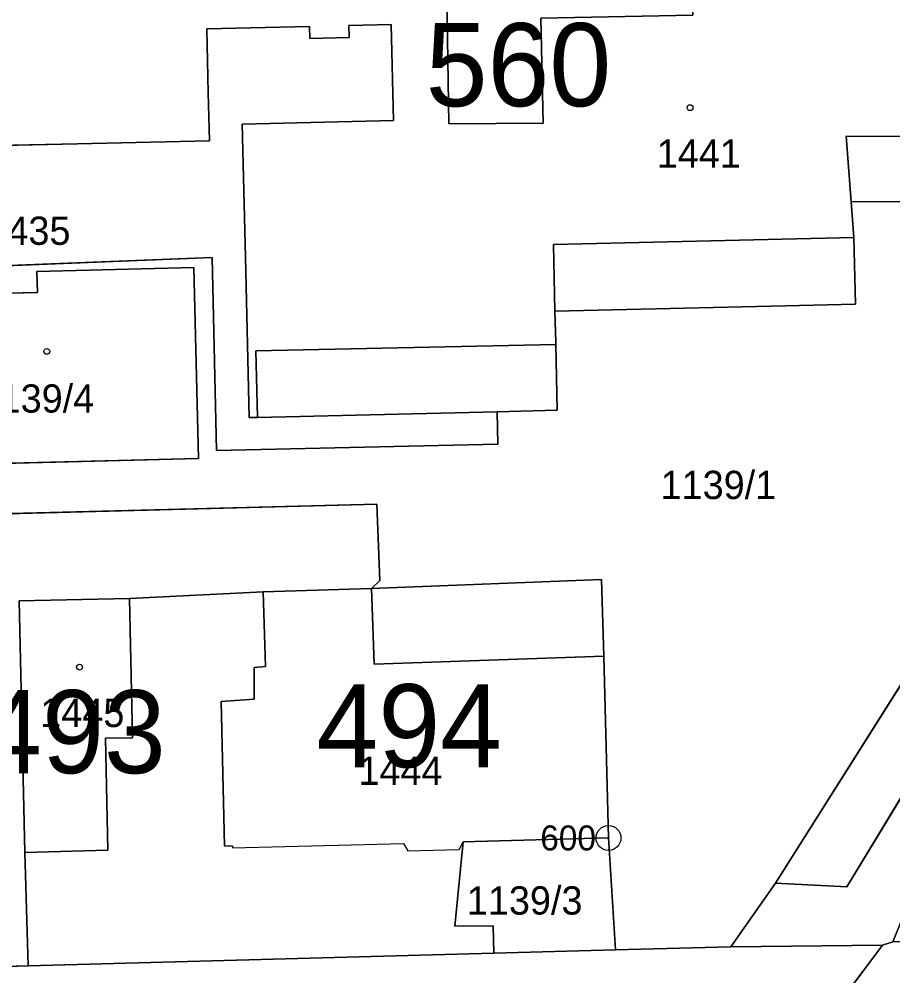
# Model space of a CAD drawing. Extents: x -689422 to -685210, y -987725 to -982160.
# Drawn here: x -687241.5 to -687189, y -985186.2 to -985128.6 of the extents above; entities that cross this region are included whole.
import ezdxf

# ---------------------------------------------------------------- set-up
doc = ezdxf.new("R2010")
doc.units = 0
for name, color, linetype in [('KN_Budovy', 7, 'Continuous'), ('KN_Budovy_cisla_domovni', 7, 'Continuous'), ('KN_Hranice_parcel', 7, 'Continuous'), ('KN_Hranice_parcel_vnitrni_kresba', 7, 'Continuous'), ('KN_Parcelni cisla', 7, 'Continuous'), ('KN_Polygon parcely', 7, 'Continuous'), ('KN_POZEMKY_OSTATNI PLOCHA', 7, 'Continuous'), ('KN_POZEMKY_ZASTAVENA PLOCHA', 7, 'Continuous'), ('KN_VYUZITI_17_ostatni plocha_ostatni komunikace', 7, 'Continuous'), ('KN_VYUZITI_23_ostatni plocha_manipulacni plocha', 7, 'Continuous'), ('KN_VYUZITI_26_ostatni plocha_jina plocha', 7, 'Continuous'), ('KN_Značky bodu BP', 7, 'Continuous'), ('KN_Značky budov', 7, 'Continuous')]:
    doc.layers.add(name, color=color, linetype=linetype)

msp = doc.modelspace()

# ---------------------------------------------------------------- linework, layer by layer
at = {"layer": 'KN_Budovy'}
for points in [[(-687215.81, -985124.64), (-687206.13, -985124.39), (-687206.07, -985125.04), (-687203.75, -985125.05), (-687203.76, -985124.26), (-687201.11, -985124.23), (-687200.98, -985128.4), (-687210.11, -985128.58), (-687209.98, -985134.9), (-687215.65, -985134.93)], [(-687249, -985145.28), (-687248.72, -985155.52), (-687230.7, -985155.06), (-687230.99, -985143.58), (-687240.43, -985143.82), (-687240.39, -985145.07)], [(-687229.15, -985178.36), (-687228.66, -985178.35), (-687228.66, -985178.48), (-687218.38, -985178.21), (-687218.12, -985178.65), (-687215.02, -985178.57), (-687214.78, -985178.11), (-687206.05, -985177.88), (-687206.34, -985166.95), (-687220.15, -985167.43), (-687220.31, -985162.87), (-687226.82, -985163.08), (-687226.67, -985167.57), (-687227.35, -985167.63), (-687227.35, -985169.54), (-687229.35, -985169.67)], [(-687234.68, -985171.86), (-687234.86, -985163.48), (-687241.48, -985163.62), (-687241.14, -985178.75), (-687236.15, -985178.62), (-687236.29, -985171.89)]]:
    msp.add_lwpolyline(points, close=True, dxfattribs=at)
msp.add_lwpolyline([(-687248.79, -985136.38), (-687237.98, -985136.13), (-687230.04, -985135.95), (-687230.12, -985133.07), (-687230.21, -985129.22), (-687224.02, -985129.07), (-687224.01, -985129.79), (-687221.64, -985129.74), (-687221.66, -985129.02), (-687219.11, -985128.96), (-687218.98, -985134.74), (-687228.07, -985134.95), (-687227.88, -985142.96), (-687227.66, -985152.59), (-687227.16, -985152.59), (-687227.26, -985148.58), (-687209.22, -985148.21), (-687209.22, -985148.06), (-687209.27, -985146.19), (-687209.36, -985142.19), (-687191.29, -985141.76), (-687191.46, -985139.62), (-687191.76, -985135.68), (-687173.48, -985135.7)], dxfattribs=at)
at = {"layer": 'KN_Hranice_parcel'}
for p, q in [((-687206.05, -985177.88), (-687205.62, -985184.62)), ((-687241.14, -985178.75), (-687240.94, -985185.58)), ((-687198.7, -985184.43), (-687196, -985180.6)), ((-687189.57, -985184.32), (-687198.7, -985184.43)), ((-687192.32, -985188), (-687189.57, -985184.32)), ((-687188.95, -985184.13), (-687189.57, -985184.32)), ((-687212.95, -985184.82), (-687240.94, -985185.58)), ((-687205.62, -985184.62), (-687212.95, -985184.82)), ((-687205.62, -985184.62), (-687198.7, -985184.43)), ((-687240.94, -985185.58), (-687253.11, -985185.92))]:
    msp.add_line(p, q, dxfattribs=at)
for points in [[(-687212.74, -985152.25), (-687227.16, -985152.59), (-687227.66, -985152.59), (-687227.88, -985142.96), (-687228.07, -985134.95), (-687218.98, -985134.74), (-687219.11, -985128.96), (-687221.66, -985129.02), (-687221.64, -985129.74), (-687224.01, -985129.79), (-687224.02, -985129.07), (-687230.21, -985129.22), (-687230.12, -985133.07), (-687230.04, -985135.95), (-687237.98, -985136.13), (-687248.79, -985136.38)], [(-687173.48, -985133.7), (-687173.48, -985135.7), (-687173.39, -985139.58), (-687191.46, -985139.62), (-687191.29, -985141.76), (-687191.2, -985145.77), (-687195.4, -985145.87), (-687209.27, -985146.19), (-687209.22, -985148.06), (-687209.22, -985148.21), (-687209.13, -985152.16), (-687212.74, -985152.25)], [(-687196, -985180.6), (-687191.71, -985180.83), (-687177.22, -985156.89), (-687164.86, -985142.21), (-687156.47, -985133.38)], [(-687160.67, -985133.46), (-687169.91, -985143.97), (-687183.76, -985161.2), (-687196, -985180.6)], [(-687212.74, -985152.25), (-687212.7, -985154.19), (-687229.62, -985154.58), (-687229.89, -985142.98), (-687249.25, -985143.74)], [(-687248.72, -985155.52), (-687249, -985145.28), (-687240.39, -985145.07), (-687240.43, -985143.82), (-687230.99, -985143.58), (-687230.7, -985155.06), (-687248.72, -985155.52)], [(-687256.08, -985158.74), (-687219.98, -985157.8), (-687219.81, -985162.39), (-687220.31, -985162.87)], [(-687220.31, -985162.87), (-687206.48, -985162.34), (-687206.34, -985166.95), (-687206.05, -985177.88)], [(-687220.31, -985162.87), (-687226.82, -985163.08), (-687234.86, -985163.48)], [(-687234.86, -985163.48), (-687241.48, -985163.62), (-687241.14, -985178.75)], [(-687234.86, -985163.48), (-687234.68, -985171.86), (-687236.29, -985171.89), (-687236.15, -985178.62), (-687241.14, -985178.75)], [(-687212.95, -985184.82), (-687212.99, -985183.17), (-687215.3, -985183.18), (-687214.78, -985178.11), (-687206.05, -985177.88)]]:
    msp.add_lwpolyline(points, dxfattribs=at)
at = {"layer": 'KN_Hranice_parcel_vnitrni_kresba'}
for p, q in [((-687191.76, -985135.68), (-687191.46, -985139.62)), ((-687173.48, -985135.7), (-687191.76, -985135.68)), ((-687191.29, -985141.76), (-687209.36, -985142.19)), ((-687209.36, -985142.19), (-687209.27, -985146.19)), ((-687209.22, -985148.21), (-687227.26, -985148.58)), ((-687227.26, -985148.58), (-687227.16, -985152.59)), ((-687220.31, -985162.87), (-687220.15, -985167.43)), ((-687226.67, -985167.57), (-687226.82, -985163.08)), ((-687220.15, -985167.43), (-687206.34, -985166.95)), ((-687227.35, -985167.63), (-687226.67, -985167.57)), ((-687227.35, -985169.54), (-687227.35, -985167.63)), ((-687229.35, -985169.67), (-687227.35, -985169.54)), ((-687229.15, -985178.36), (-687229.35, -985169.67)), ((-687229.15, -985178.36), (-687228.66, -985178.35)), ((-687228.66, -985178.48), (-687218.38, -985178.21)), ((-687228.66, -985178.35), (-687228.66, -985178.48)), ((-687218.38, -985178.21), (-687218.12, -985178.65)), ((-687218.12, -985178.65), (-687215.02, -985178.57)), ((-687215.02, -985178.57), (-687214.78, -985178.11))]:
    msp.add_line(p, q, dxfattribs=at)
msp.add_lwpolyline([(-687215.81, -985124.64), (-687215.65, -985134.93), (-687209.98, -985134.9), (-687210.11, -985128.58), (-687200.98, -985128.4), (-687201.11, -985124.23), (-687203.76, -985124.26), (-687203.75, -985125.05), (-687206.07, -985125.04), (-687206.13, -985124.39), (-687215.81, -985124.64)], dxfattribs=at)
at = {"layer": 'KN_Polygon parcely'}
for points in [[(-687189.57, -985184.32), (-687188.95, -985184.13), (-687186.21, -985177.33), (-687183.12, -985171.19), (-687180.15, -985166.7), (-687145.04, -985119.79), (-687141.63, -985116.62), (-687141.94, -985110.44), (-687143.64, -985110.36), (-687155.56, -985128.06), (-687155.53, -985129.37), (-687155.48, -985131.59), (-687156.47, -985133.38), (-687164.86, -985142.21), (-687177.22, -985156.89), (-687191.71, -985180.83), (-687196, -985180.6), (-687198.7, -985184.43)], [(-687249.25, -985143.74), (-687229.89, -985142.98), (-687229.62, -985154.58), (-687212.7, -985154.19), (-687212.74, -985152.25), (-687227.16, -985152.59), (-687227.66, -985152.59), (-687227.88, -985142.96), (-687228.07, -985134.95), (-687218.98, -985134.74), (-687219.11, -985128.96), (-687221.66, -985129.02), (-687221.64, -985129.74), (-687224.01, -985129.79), (-687224.02, -985129.07), (-687230.21, -985129.22), (-687230.12, -985133.07), (-687230.04, -985135.95), (-687237.98, -985136.13), (-687248.79, -985136.38), (-687248.74, -985138.18), (-687248.67, -985141.76), (-687249.03, -985143.03)], [(-687160.67, -985133.46), (-687169.91, -985143.97), (-687183.76, -985161.2), (-687196, -985180.6), (-687191.71, -985180.83), (-687177.22, -985156.89), (-687164.86, -985142.21), (-687156.47, -985133.38), (-687159.17, -985133.43)], [(-687248.72, -985155.52), (-687249, -985145.28), (-687240.39, -985145.07), (-687240.43, -985143.82), (-687230.99, -985143.58), (-687230.7, -985155.06)], [(-687248.72, -985155.52), (-687230.7, -985155.06), (-687230.99, -985143.58), (-687240.43, -985143.82), (-687240.39, -985145.07), (-687249, -985145.28)], [(-687220.31, -985162.87), (-687219.81, -985162.39), (-687219.98, -985157.8), (-687256.08, -985158.74), (-687260.29, -985169.84), (-687260.25, -985178.33), (-687259.51, -985180.23), (-687255.49, -985185.54), (-687253.11, -985185.92), (-687240.94, -985185.58), (-687241.14, -985178.75), (-687241.48, -985163.62), (-687234.86, -985163.48), (-687226.82, -985163.08)], [(-687212.99, -985183.17), (-687215.3, -985183.18), (-687214.78, -985178.11), (-687206.05, -985177.88), (-687206.34, -985166.95), (-687206.48, -985162.34), (-687220.31, -985162.87), (-687226.82, -985163.08), (-687234.86, -985163.48), (-687234.68, -985171.86), (-687236.29, -985171.89), (-687236.15, -985178.62), (-687241.14, -985178.75), (-687240.94, -985185.58), (-687212.95, -985184.82)], [(-687241.48, -985163.62), (-687241.14, -985178.75), (-687236.15, -985178.62), (-687236.29, -985171.89), (-687234.68, -985171.86), (-687234.86, -985163.48)], [(-687205.62, -985184.62), (-687206.05, -985177.88), (-687214.78, -985178.11), (-687215.3, -985183.18), (-687212.99, -985183.17), (-687212.95, -985184.82)], [(-687205.62, -985184.62), (-687212.95, -985184.82), (-687240.94, -985185.58), (-687253.11, -985185.92), (-687261.46, -985185.98), (-687258.83, -985190.49), (-687234.71, -985189.6), (-687226.4, -985189.31), (-687192.32, -985188), (-687189.57, -985184.32), (-687198.7, -985184.43)], [(-687188.95, -985184.13), (-687189.57, -985184.32), (-687192.32, -985188), (-687180.16, -985187.56), (-687181.4, -985183.85)]]:
    msp.add_lwpolyline(points, close=True, dxfattribs=at)
for points in [[(-687248.79, -985136.38), (-687237.98, -985136.13), (-687230.04, -985135.95), (-687230.12, -985133.07), (-687230.21, -985129.22), (-687224.02, -985129.07), (-687224.01, -985129.79), (-687221.64, -985129.74), (-687221.66, -985129.02), (-687219.11, -985128.96), (-687218.98, -985134.74), (-687228.07, -985134.95), (-687227.88, -985142.96), (-687227.66, -985152.59), (-687227.16, -985152.59), (-687212.74, -985152.25), (-687209.13, -985152.16), (-687209.22, -985148.21), (-687209.22, -985148.06), (-687209.27, -985146.19), (-687195.4, -985145.87), (-687191.2, -985145.77), (-687191.29, -985141.76), (-687191.46, -985139.62), (-687173.39, -985139.58)], [(-687173.39, -985139.58), (-687191.46, -985139.62), (-687191.29, -985141.76), (-687191.2, -985145.77), (-687195.4, -985145.87), (-687209.27, -985146.19), (-687209.22, -985148.06), (-687209.22, -985148.21), (-687209.13, -985152.16), (-687212.74, -985152.25), (-687212.7, -985154.19), (-687229.62, -985154.58), (-687229.89, -985142.98), (-687249.25, -985143.74)], [(-687256.08, -985158.74), (-687219.98, -985157.8), (-687219.81, -985162.39), (-687220.31, -985162.87), (-687206.48, -985162.34), (-687206.34, -985166.95), (-687206.05, -985177.88), (-687205.62, -985184.62), (-687198.7, -985184.43), (-687196, -985180.6), (-687183.76, -985161.2)]]:
    msp.add_lwpolyline(points, dxfattribs=at)
at = {"layer": 'KN_POZEMKY_OSTATNI PLOCHA'}
for p, q in [((-687230.21, -985129.22), (-687224.02, -985129.07)), ((-687224.02, -985129.07), (-687224.01, -985129.79)), ((-687221.66, -985129.02), (-687219.11, -985128.96)), ((-687221.64, -985129.74), (-687221.66, -985129.02)), ((-687219.11, -985128.96), (-687218.98, -985134.74)), ((-687230.12, -985133.07), (-687230.21, -985129.22)), ((-687224.01, -985129.79), (-687221.64, -985129.74)), ((-687230.04, -985135.95), (-687230.12, -985133.07)), ((-687218.98, -985134.74), (-687228.07, -985134.95)), ((-687228.07, -985134.95), (-687227.88, -985142.96)), ((-687237.98, -985136.13), (-687230.04, -985135.95)), ((-687248.79, -985136.38), (-687237.98, -985136.13)), ((-687191.46, -985139.62), (-687173.39, -985139.58)), ((-687191.29, -985141.76), (-687191.46, -985139.62)), ((-687191.2, -985145.77), (-687191.29, -985141.76)), ((-687229.89, -985142.98), (-687249.25, -985143.74)), ((-687249.25, -985143.74), (-687229.89, -985142.98)), ((-687229.62, -985154.58), (-687229.89, -985142.98)), ((-687229.89, -985142.98), (-687229.62, -985154.58)), ((-687227.88, -985142.96), (-687227.66, -985152.59)), ((-687230.99, -985143.58), (-687240.43, -985143.82)), ((-687240.43, -985143.82), (-687240.39, -985145.07)), ((-687230.7, -985155.06), (-687230.99, -985143.58)), ((-687240.39, -985145.07), (-687249, -985145.28)), ((-687195.4, -985145.87), (-687191.2, -985145.77)), ((-687209.27, -985146.19), (-687195.4, -985145.87)), ((-687209.22, -985148.06), (-687209.27, -985146.19)), ((-687209.22, -985148.21), (-687209.22, -985148.06)), ((-687209.13, -985152.16), (-687209.22, -985148.21)), ((-687227.66, -985152.59), (-687227.16, -985152.59)), ((-687227.16, -985152.59), (-687212.74, -985152.25)), ((-687212.74, -985152.25), (-687209.13, -985152.16)), ((-687212.74, -985152.25), (-687212.7, -985154.19)), ((-687212.7, -985154.19), (-687212.74, -985152.25)), ((-687212.7, -985154.19), (-687229.62, -985154.58)), ((-687229.62, -985154.58), (-687212.7, -985154.19)), ((-687248.72, -985155.52), (-687230.7, -985155.06)), ((-687177.22, -985156.89), (-687191.71, -985180.83)), ((-687191.71, -985180.83), (-687177.22, -985156.89)), ((-687219.98, -985157.8), (-687256.08, -985158.74)), ((-687256.08, -985158.74), (-687219.98, -985157.8)), ((-687219.81, -985162.39), (-687219.98, -985157.8)), ((-687219.98, -985157.8), (-687219.81, -985162.39)), ((-687196, -985180.6), (-687183.76, -985161.2)), ((-687183.76, -985161.2), (-687196, -985180.6)), ((-687206.48, -985162.34), (-687220.31, -985162.87)), ((-687220.31, -985162.87), (-687219.81, -985162.39)), ((-687219.81, -985162.39), (-687220.31, -985162.87)), ((-687206.34, -985166.95), (-687206.48, -985162.34)), ((-687220.31, -985162.87), (-687226.82, -985163.08)), ((-687234.86, -985163.48), (-687241.48, -985163.62)), ((-687241.48, -985163.62), (-687241.14, -985178.75)), ((-687226.82, -985163.08), (-687234.86, -985163.48)), ((-687206.05, -985177.88), (-687206.34, -985166.95)), ((-687186.21, -985177.33), (-687188.95, -985184.13)), ((-687214.78, -985178.11), (-687206.05, -985177.88)), ((-687205.62, -985184.62), (-687206.05, -985177.88)), ((-687206.05, -985177.88), (-687205.62, -985184.62)), ((-687215.3, -985183.18), (-687214.78, -985178.11)), ((-687241.14, -985178.75), (-687240.94, -985185.58)), ((-687198.7, -985184.43), (-687196, -985180.6)), ((-687196, -985180.6), (-687198.7, -985184.43)), ((-687191.71, -985180.83), (-687196, -985180.6)), ((-687196, -985180.6), (-687191.71, -985180.83)), ((-687212.99, -985183.17), (-687215.3, -985183.18)), ((-687212.95, -985184.82), (-687212.99, -985183.17)), ((-687189.57, -985184.32), (-687198.7, -985184.43)), ((-687198.7, -985184.43), (-687189.57, -985184.32)), ((-687189.57, -985184.32), (-687192.32, -985188)), ((-687192.32, -985188), (-687189.57, -985184.32)), ((-687188.95, -985184.13), (-687189.57, -985184.32)), ((-687189.57, -985184.32), (-687188.95, -985184.13)), ((-687188.95, -985184.13), (-687181.4, -985183.85)), ((-687240.94, -985185.58), (-687212.95, -985184.82)), ((-687212.95, -985184.82), (-687205.62, -985184.62)), ((-687205.62, -985184.62), (-687212.95, -985184.82)), ((-687205.62, -985184.62), (-687198.7, -985184.43)), ((-687198.7, -985184.43), (-687205.62, -985184.62)), ((-687253.11, -985185.92), (-687240.94, -985185.58)), ((-687240.94, -985185.58), (-687253.11, -985185.92))]:
    msp.add_line(p, q, dxfattribs=at)
at = {"layer": 'KN_POZEMKY_ZASTAVENA PLOCHA'}
for p, q in [((-687224.02, -985129.07), (-687230.21, -985129.22)), ((-687224.01, -985129.79), (-687224.02, -985129.07)), ((-687219.11, -985128.96), (-687221.66, -985129.02)), ((-687221.66, -985129.02), (-687221.64, -985129.74)), ((-687218.98, -985134.74), (-687219.11, -985128.96)), ((-687230.21, -985129.22), (-687230.12, -985133.07)), ((-687221.64, -985129.74), (-687224.01, -985129.79)), ((-687230.12, -985133.07), (-687230.04, -985135.95)), ((-687228.07, -985134.95), (-687218.98, -985134.74)), ((-687227.88, -985142.96), (-687228.07, -985134.95)), ((-687230.04, -985135.95), (-687237.98, -985136.13)), ((-687237.98, -985136.13), (-687248.79, -985136.38)), ((-687173.39, -985139.58), (-687191.46, -985139.62)), ((-687191.46, -985139.62), (-687191.29, -985141.76)), ((-687191.29, -985141.76), (-687191.2, -985145.77)), ((-687227.66, -985152.59), (-687227.88, -985142.96)), ((-687240.43, -985143.82), (-687230.99, -985143.58)), ((-687240.39, -985145.07), (-687240.43, -985143.82)), ((-687230.99, -985143.58), (-687230.7, -985155.06)), ((-687249, -985145.28), (-687240.39, -985145.07)), ((-687191.2, -985145.77), (-687195.4, -985145.87)), ((-687195.4, -985145.87), (-687209.27, -985146.19)), ((-687209.27, -985146.19), (-687209.22, -985148.06)), ((-687209.22, -985148.06), (-687209.22, -985148.21)), ((-687209.22, -985148.21), (-687209.13, -985152.16)), ((-687227.16, -985152.59), (-687227.66, -985152.59)), ((-687212.74, -985152.25), (-687227.16, -985152.59)), ((-687209.13, -985152.16), (-687212.74, -985152.25)), ((-687230.7, -985155.06), (-687248.72, -985155.52)), ((-687220.31, -985162.87), (-687206.48, -985162.34)), ((-687206.48, -985162.34), (-687206.34, -985166.95)), ((-687226.82, -985163.08), (-687220.31, -985162.87)), ((-687241.48, -985163.62), (-687234.86, -985163.48)), ((-687241.14, -985178.75), (-687241.48, -985163.62)), ((-687234.86, -985163.48), (-687226.82, -985163.08)), ((-687234.68, -985171.86), (-687234.86, -985163.48)), ((-687234.86, -985163.48), (-687234.68, -985171.86)), ((-687206.34, -985166.95), (-687206.05, -985177.88)), ((-687236.29, -985171.89), (-687234.68, -985171.86)), ((-687234.68, -985171.86), (-687236.29, -985171.89)), ((-687236.15, -985178.62), (-687236.29, -985171.89)), ((-687236.29, -985171.89), (-687236.15, -985178.62)), ((-687206.05, -985177.88), (-687214.78, -985178.11)), ((-687214.78, -985178.11), (-687215.3, -985183.18)), ((-687241.14, -985178.75), (-687236.15, -985178.62)), ((-687236.15, -985178.62), (-687241.14, -985178.75)), ((-687240.94, -985185.58), (-687241.14, -985178.75)), ((-687215.3, -985183.18), (-687212.99, -985183.17)), ((-687212.99, -985183.17), (-687212.95, -985184.82)), ((-687212.95, -985184.82), (-687240.94, -985185.58))]:
    msp.add_line(p, q, dxfattribs=at)
at = {"layer": 'KN_VYUZITI_17_ostatni plocha_ostatni komunikace'}
for p, q in [((-687192.32, -985188), (-687189.57, -985184.32)), ((-687189.57, -985184.32), (-687188.95, -985184.13)), ((-687188.95, -985184.13), (-687181.4, -985183.85))]:
    msp.add_line(p, q, dxfattribs=at)
at = {"layer": 'KN_VYUZITI_23_ostatni plocha_manipulacni plocha'}
for p, q in [((-687230.21, -985129.22), (-687224.02, -985129.07)), ((-687224.02, -985129.07), (-687224.01, -985129.79)), ((-687221.66, -985129.02), (-687219.11, -985128.96)), ((-687221.64, -985129.74), (-687221.66, -985129.02)), ((-687219.11, -985128.96), (-687218.98, -985134.74)), ((-687230.12, -985133.07), (-687230.21, -985129.22)), ((-687224.01, -985129.79), (-687221.64, -985129.74)), ((-687230.04, -985135.95), (-687230.12, -985133.07)), ((-687218.98, -985134.74), (-687228.07, -985134.95)), ((-687228.07, -985134.95), (-687227.88, -985142.96)), ((-687237.98, -985136.13), (-687230.04, -985135.95)), ((-687248.79, -985136.38), (-687237.98, -985136.13)), ((-687191.46, -985139.62), (-687173.39, -985139.58)), ((-687191.29, -985141.76), (-687191.46, -985139.62)), ((-687191.2, -985145.77), (-687191.29, -985141.76)), ((-687229.89, -985142.98), (-687249.25, -985143.74)), ((-687249.25, -985143.74), (-687229.89, -985142.98)), ((-687229.62, -985154.58), (-687229.89, -985142.98)), ((-687229.89, -985142.98), (-687229.62, -985154.58)), ((-687227.88, -985142.96), (-687227.66, -985152.59)), ((-687230.99, -985143.58), (-687240.43, -985143.82)), ((-687240.43, -985143.82), (-687240.39, -985145.07)), ((-687230.7, -985155.06), (-687230.99, -985143.58)), ((-687240.39, -985145.07), (-687249, -985145.28)), ((-687195.4, -985145.87), (-687191.2, -985145.77)), ((-687209.27, -985146.19), (-687195.4, -985145.87)), ((-687209.22, -985148.06), (-687209.27, -985146.19)), ((-687209.22, -985148.21), (-687209.22, -985148.06)), ((-687209.13, -985152.16), (-687209.22, -985148.21)), ((-687227.66, -985152.59), (-687227.16, -985152.59)), ((-687227.16, -985152.59), (-687212.74, -985152.25)), ((-687212.74, -985152.25), (-687209.13, -985152.16)), ((-687212.74, -985152.25), (-687212.7, -985154.19)), ((-687212.7, -985154.19), (-687212.74, -985152.25)), ((-687212.7, -985154.19), (-687229.62, -985154.58)), ((-687229.62, -985154.58), (-687212.7, -985154.19)), ((-687248.72, -985155.52), (-687230.7, -985155.06)), ((-687177.22, -985156.89), (-687191.71, -985180.83)), ((-687219.98, -985157.8), (-687256.08, -985158.74)), ((-687256.08, -985158.74), (-687219.98, -985157.8)), ((-687219.81, -985162.39), (-687219.98, -985157.8)), ((-687219.98, -985157.8), (-687219.81, -985162.39)), ((-687196, -985180.6), (-687183.76, -985161.2)), ((-687183.76, -985161.2), (-687196, -985180.6)), ((-687206.48, -985162.34), (-687220.31, -985162.87)), ((-687220.31, -985162.87), (-687219.81, -985162.39)), ((-687219.81, -985162.39), (-687220.31, -985162.87)), ((-687206.34, -985166.95), (-687206.48, -985162.34)), ((-687220.31, -985162.87), (-687226.82, -985163.08)), ((-687234.86, -985163.48), (-687241.48, -985163.62)), ((-687241.48, -985163.62), (-687241.14, -985178.75)), ((-687226.82, -985163.08), (-687234.86, -985163.48)), ((-687206.05, -985177.88), (-687206.34, -985166.95)), ((-687214.78, -985178.11), (-687206.05, -985177.88)), ((-687205.62, -985184.62), (-687206.05, -985177.88)), ((-687206.05, -985177.88), (-687205.62, -985184.62)), ((-687215.3, -985183.18), (-687214.78, -985178.11)), ((-687241.14, -985178.75), (-687240.94, -985185.58)), ((-687196, -985180.6), (-687198.7, -985184.43)), ((-687191.71, -985180.83), (-687196, -985180.6)), ((-687212.99, -985183.17), (-687215.3, -985183.18)), ((-687212.95, -985184.82), (-687212.99, -985183.17)), ((-687205.62, -985184.62), (-687212.95, -985184.82)), ((-687198.7, -985184.43), (-687205.62, -985184.62)), ((-687240.94, -985185.58), (-687253.11, -985185.92))]:
    msp.add_line(p, q, dxfattribs=at)
at = {"layer": 'KN_VYUZITI_26_ostatni plocha_jina plocha'}
for p, q in [((-687191.71, -985180.83), (-687177.22, -985156.89)), ((-687186.21, -985177.33), (-687188.95, -985184.13)), ((-687198.7, -985184.43), (-687196, -985180.6)), ((-687196, -985180.6), (-687191.71, -985180.83)), ((-687189.57, -985184.32), (-687198.7, -985184.43)), ((-687198.7, -985184.43), (-687189.57, -985184.32)), ((-687189.57, -985184.32), (-687192.32, -985188)), ((-687188.95, -985184.13), (-687189.57, -985184.32)), ((-687240.94, -985185.58), (-687212.95, -985184.82)), ((-687212.95, -985184.82), (-687205.62, -985184.62)), ((-687205.62, -985184.62), (-687198.7, -985184.43)), ((-687253.11, -985185.92), (-687240.94, -985185.58))]:
    msp.add_line(p, q, dxfattribs=at)
at = {"layer": 'KN_Značky bodu BP'}
for radius in [0.75, 0.03]:
    msp.add_circle((-687206.05, -985177.88), radius, dxfattribs=at)
at = {"layer": 'KN_Značky budov'}
for centre in [(-687201.147, -985133.959), (-687239.827, -985148.619), (-687237.857, -985167.609), (-687219.077, -985171.149)]:
    msp.add_circle(centre, 0.175, dxfattribs=at)

# ---------------------------------------------------------------- texts
at = {"layer": 'KN_Budovy_cisla_domovni'}
for s, p in [('560', (-687217.041, -985133.874)), ('494', (-687223.607, -985173.634)), ('493', (-687243.829, -985173.989))]:
    msp.add_text(s, height=5, dxfattribs=at).set_placement(p)
at = {"layer": 'KN_Parcelni cisla'}
for s, p in [('1441', (-687203.15, -985137.57)), ('1435', (-687243.46, -985142.21)), ('1139/4', (-687243.927, -985152.3)), ('1139/1', (-687202.917, -985157.5)), ('1445', (-687240.22, -985171.21)), ('1444', (-687221.09, -985174.69)), ('1139/3', (-687214.567, -985182.49))]:
    msp.add_text(s, height=1.7, dxfattribs=at).set_placement(p)
at = {"layer": 'KN_Značky bodu BP'}
msp.add_text('600', height=1.5, dxfattribs=at).set_placement((-687210.153, -985178.63))

doc.saveas('drawing.dxf')
